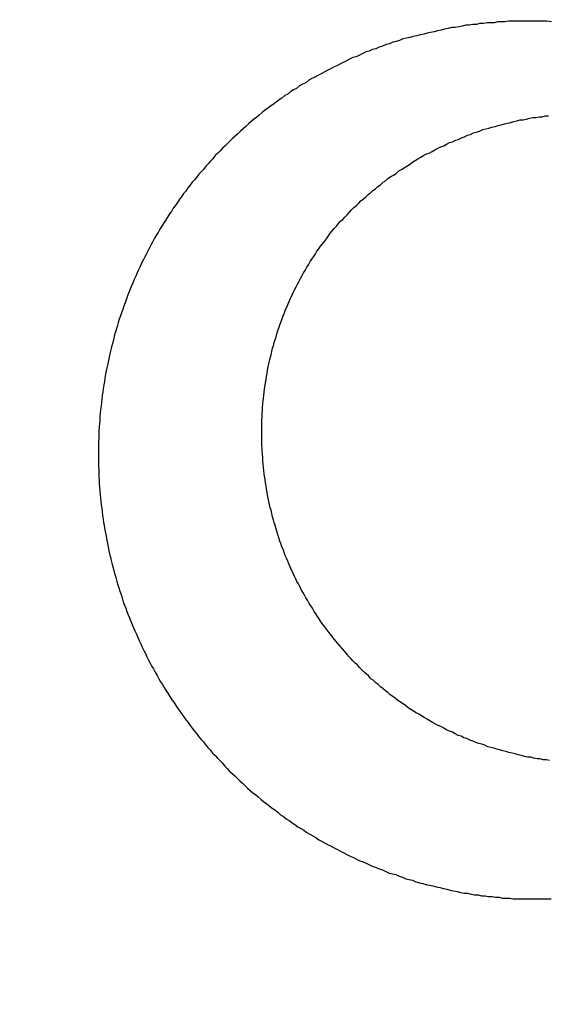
# Model space of a CAD drawing. Header units: millimetres. Extents: x -604189 to 881711, y -381903 to -7297.
# Tile 533 of 656: x -579631 to -579625, y -164018 to -164006. Entities that reach past the tile are written whole.
import ezdxf

# ---------------------------------------------------------------- set-up
doc = ezdxf.new("R2010")
doc.units = ezdxf.units.MM
doc.header["$LTSCALE"] = 100
doc.linetypes.add('0.5_0.5', pattern=[1, 0.5, -0.5])
doc.linetypes.add('ACAD_ISO04W100', pattern=[30.5, 24, -3, 0.5, -3])
doc.layers.get('Defpoints').update_dxf_attribs({"color": 30})
doc.layers.add('OPIS', color=7, linetype='Continuous')
doc.layers.add('strop osie', color=80, linetype='ACAD_ISO04W100', lineweight=5)
doc.styles.get("Standard").update_dxf_attribs({"font": 'romans.shx', "width": 0.5})
doc.dimstyles.new('1 50', dxfattribs={"dimtxt": 150, "dimasz": 80, "dimexe": 1, "dimexo": 1, "dimgap": 20, "dimtad": 1, "dimdec": 0, "dimlfac": 0.1, "dimtxsty": 'Standard', "dimblk": 'ARCHTICK', "dimcen": 200, "dimclrd": 2, "dimadec": 1, "dimazin": 0, "dimtfac": 1, "dimtdec": 0, "dimtmove": 0, "dimatfit": 3, "dimldrblk": 'ARCHTICK', "dimfxl": 120, "dimfxlon": 1, "dimtfill": 1, "dimarcsym": 0})

# ---------------------------------------------------------------- blocks, each defined once
blk = doc.blocks.new('_ArchTick')
at = {"layer": 'strop osie', "color": 0, "const_width": 0.15}
blk.add_lwpolyline([(-0.5, -0.5), (0.5, 0.5)], dxfattribs=at)
blk = doc.blocks.new('*D3294')
at = {"layer": 'Defpoints', "color": 0, "linetype": 'ByBlock', "lineweight": 5, "transparency": 16777216}
for p in [(-595783.126, -159420.303), (-593748.924, -159420.303), (-552118.935, -179940.303)]:
    blk.add_point(p, dxfattribs=at)
at = {"layer": 'OPIS', "color": 0, "linetype": 'Continuous', "lineweight": -2, "transparency": 16777216}
for p, q in [((-595723.126, -159420.303), (-595784.126, -159420.303)), ((-595723.126, -179940.303), (-595784.126, -179940.303))]:
    blk.add_line(p, q, dxfattribs=at)
at = {"layer": 'OPIS', "color": 2, "lineweight": -2, "transparency": 16777216}
blk.add_line((-595783.126, -179940.303), (-595783.126, -159420.303), dxfattribs=at)
at = {"layer": 'OPIS', "color": 2, "linetype": 'ByBlock', "lineweight": -2, "transparency": 16777216, "xscale": 80, "yscale": 80, "zscale": 80}
for p, rotation in [((-595783.126, -159420.303), 90), ((-595783.126, -179940.303), 270)]:
    blk.add_blockref('_ArchTick', p, dxfattribs=dict(at, rotation=rotation))
at = {"layer": 'OPIS', "color": 0, "linetype": 'ByBlock', "lineweight": 13, "transparency": 16777216, "insert": (-595878.126, -169680.303), "char_height": 150, "attachment_point": 5, "rotation": 90, "bg_fill": 3, "box_fill_scale": 1.1, "bg_fill_color": 256, "bg_fill_true_color": 13158600, "bg_fill_transparency": 0}
blk.add_mtext('2052', dxfattribs=at)

msp = doc.modelspace()

# ---------------------------------------------------------------- dimensions: what is measured, and where the dimension line sits
at = {"layer": 'OPIS', "color": 0, "linetype": 'ByBlock', "lineweight": 13}
dim = msp.add_linear_dim(base=(-595783.126, -159420.303), p1=(-552118.935, -179940.303), p2=(-593748.924, -159420.303), angle=90, dimstyle='1 50', override={"dimtmove": 1, "dimfxl": 60, "dimarcsym": 1}, dxfattribs=at)
dim.commit()
dim.dimension.update_dxf_attribs({"geometry": '*D3294', "text_midpoint": (-595878.126, -169680.303)})

# ---------------------------------------------------------------- next in the draw order: hatches: boundary and pattern name
at = {"layer": 'OPIS', "linetype": '0.5_0.5', "lineweight": 13}
h = msp.add_hatch(dxfattribs=at)
h.set_pattern_fill('ANSI37', color=0, scale=130)
h.set_pattern_definition([(45, (-597218.54, 256668.8), (-291.85832, 291.85832), []), (135, (-597218.54, 256668.8), (-291.85832, -291.85832), [])])
edge = h.paths.add_edge_path(flags=16)
edge.add_line((-570958.916, -168985.281), (-571058.916, -168985.281))
edge.add_line((-571058.916, -168985.281), (-572598.916, -168985.281))
edge.add_line((-572598.916, -168985.281), (-572598.915, -170470.3))
edge.add_line((-572598.915, -170470.3), (-570825.763, -170470.3))
edge.add_arc((-570508.916, -170339.099), 342.937, 180, 202.49364, ccw=False)
edge.add_arc((-570508.916, -170339.099), 342.937, 90, 180, ccw=False)
edge.add_line((-570508.916, -169996.163), (-570508.916, -169764.704))
edge.add_arc((-570058.916, -168985.281), 900, 180, 240, ccw=False)
edge = h.paths.add_edge_path(flags=17)
edge.add_line((-569358.915, -170085.281), (-569358.916, -168985.281))
edge.add_line((-569358.916, -168985.281), (-569358.917, -168985.281))
edge.add_line((-569358.917, -168985.281), (-569958.916, -168985.281))
edge.add_line((-569958.916, -168985.281), (-570058.916, -168985.281))
edge.add_line((-570058.916, -168985.281), (-570058.916, -168925.281))
edge.add_line((-570058.916, -168925.281), (-569958.916, -168925.281))
edge.add_line((-569958.916, -168925.281), (-569958.916, -168865.281))
edge.add_line((-569958.916, -168865.281), (-569358.916, -168865.281))
edge.add_line((-569358.916, -168865.281), (-569358.917, -166865.281))
edge.add_line((-569358.917, -166865.281), (-574098.917, -166865.286))
edge.add_line((-574098.917, -166865.286), (-574098.914, -171970.3))
edge.add_line((-574098.914, -171970.3), (-572608.913, -171970.3))
edge.add_line((-572608.913, -171970.3), (-571504.913, -170590.3))
edge.add_line((-571504.913, -170590.3), (-572718.915, -170590.3))
edge.add_line((-572718.915, -170590.3), (-572718.916, -168865.281))
edge.add_line((-572718.916, -168865.281), (-571058.916, -168865.281))
edge.add_line((-571058.916, -168865.281), (-571058.916, -168925.281))
edge.add_line((-571058.916, -168925.281), (-570958.916, -168925.281))
edge.add_line((-570958.916, -168925.281), (-570958.916, -168985.281))
edge.add_arc((-570058.916, -168985.281), 900, 180, 240)
edge.add_line((-570508.916, -169764.704), (-570508.916, -169996.163))
edge.add_arc((-570508.916, -170339.099), 342.937, 0, 90, ccw=False)
edge.add_arc((-570508.916, -170339.099), 342.937, 208.97989, 360, ccw=False)
edge.add_line((-570808.913, -170505.253), (-570808.913, -171171.086))
edge.add_arc((-570808.913, -171220.3), 49.214, 0, 90, ccw=False)
edge.add_arc((-570808.913, -171220.3), 49.214, 270, 360, ccw=False)
edge.add_line((-570808.913, -171269.514), (-570808.913, -171970.3))
edge.add_line((-570808.913, -171970.3), (-569358.914, -171970.3))
edge.add_line((-569358.914, -171970.3), (-569358.915, -170085.281))
h.paths.add_polyline_path([(-561118.924, -159870.303), (-590334.655, -159870.303), (-590334.655, -161470.303), (-562318.924, -161470.303), (-562318.924, -172095.292), (-561118.924, -172095.291), (-561118.924, -168350.303), (-552073.919, -168350.303), (-552073.92, -167150.303), (-561118.924, -167150.303)])
h.paths.add_polyline_path([(-572856.927, -169813.68), (-569451.07, -169813.68), (-569451.07, -169408.68), (-572856.927, -169408.68)], flags=16)
at = {"layer": 'OPIS', "linetype": 'ByBlock', "lineweight": 15}
h = msp.add_hatch(dxfattribs=at)
h.set_pattern_fill('ANSI37', color=0, scale=80, angle=45)
h.set_pattern_definition([(90, (-298582.96, 32475.8), (-254, 0), []), (180, (-298582.96, 32475.8), (-3e-14, -254), [])])
edge = h.paths.add_edge_path()
edge.add_arc((-579589.086, -167378.931), 50, 0, 90)
edge.add_line((-579589.086, -167328.931), (-579794.086, -167328.93))
edge.add_arc((-579794.086, -167378.93), 50, 89.9996, 180)
edge.add_line((-579844.086, -167378.93), (-579844.086, -167822.93))
edge.add_arc((-579794.086, -167822.93), 50, 180, 270)
edge.add_line((-579794.086, -167872.93), (-579589.085, -167872.931))
edge.add_arc((-579589.086, -167822.931), 50, 270.0014, 360)
edge.add_line((-579539.086, -167822.931), (-579539.086, -167378.931))
edge = h.paths.add_edge_path()
edge.add_arc((-579589.086, -167378.931), 50, 0, 90)
edge.add_line((-579589.086, -167328.931), (-579794.086, -167328.93))
edge.add_arc((-579794.086, -167378.93), 50, 89.9996, 180)
edge.add_line((-579844.086, -167378.93), (-579844.086, -167822.93))
edge.add_arc((-579794.086, -167822.93), 50, 180, 270)
edge.add_line((-579794.086, -167872.93), (-579589.085, -167872.931))
edge.add_arc((-579589.086, -167822.931), 50, 270.0014, 360)
edge.add_line((-579539.086, -167822.931), (-579539.086, -167378.931))
edge = h.paths.add_edge_path()
edge.add_line((-579899.087, -167300.93), (-579424.086, -167300.93))
edge.add_line((-579424.086, -167300.93), (-579424.086, -167900.93))
edge.add_line((-579424.086, -167900.93), (-579898.789, -167900.93))
edge.add_arc((-579899.086, -167892.935), 8, 180, 272.1285, ccw=False)
edge.add_line((-579907.086, -167892.935), (-579907.086, -167308.93))
edge.add_arc((-579899.086, -167308.93), 8, 90.0036, 180, ccw=False)
h.paths.add_polyline_path([(-581519.932, -164217.829), (-581520.004, -164223.092), (-581520.079, -164228.355), (-581520.156, -164233.617), (-581520.235, -164238.88), (-581520.318, -164244.143), (-581520.402, -164249.406), (-581520.489, -164254.669), (-581520.579, -164259.931), (-581520.671, -164265.194), (-581520.766, -164270.457), (-581520.863, -164275.719), (-581520.962, -164280.982), (-581521.064, -164286.244), (-581521.169, -164291.506), (-581521.276, -164296.769), (-581521.386, -164302.031), (-581521.498, -164307.293), (-581521.613, -164312.556), (-581521.73, -164317.818), (-581521.85, -164323.08), (-581521.972, -164328.342), (-581522.097, -164333.604), (-581522.225, -164338.866), (-581522.355, -164344.127), (-581522.488, -164349.389), (-581522.623, -164354.651), (-581522.76, -164359.913), (-581522.901, -164365.174), (-581523.043, -164370.436), (-581523.189, -164375.697), (-581523.337, -164380.958), (-581523.487, -164386.22), (-581523.64, -164391.481), (-581523.795, -164396.742), (-581523.953, -164402.003), (-581874.489, -164402.003), (-581874.664, -164396.198), (-581874.835, -164390.392), (-581875.003, -164384.587), (-581875.168, -164378.781), (-581875.329, -164372.976), (-581875.488, -164367.17), (-581875.643, -164361.364), (-581875.796, -164355.558), (-581875.945, -164349.752), (-581876.092, -164343.946), (-581876.235, -164338.14), (-581876.375, -164332.334), (-581876.512, -164326.527), (-581876.646, -164320.721), (-581876.777, -164314.914), (-581876.904, -164309.108), (-581877.029, -164303.301), (-581877.151, -164297.495), (-581877.269, -164291.688), (-581877.385, -164285.881), (-581877.497, -164280.074), (-581877.606, -164274.267), (-581877.713, -164268.461), (-581877.816, -164262.653), (-581877.916, -164256.846), (-581878.014, -164251.039), (-581878.108, -164245.232), (-581878.199, -164239.425), (-581878.287, -164233.618), (-581878.372, -164227.81), (-581878.454, -164222.003), (-581878.533, -164216.196), (-581878.609, -164210.388), (-581878.682, -164204.581), (-581878.751, -164198.773), (-581878.818, -164192.966), (-581878.881, -164187.158), (-581878.941, -164181.35), (-581878.997, -164175.543), (-581879.051, -164169.735), (-581879.101, -164163.927), (-581879.147, -164158.12), (-581879.191, -164152.312), (-581879.231, -164146.504), (-581879.267, -164140.696), (-581879.301, -164134.888), (-581879.332, -164129.081), (-581879.361, -164123.273), (-581879.388, -164117.465), (-581879.413, -164111.657), (-581879.437, -164105.849), (-581879.459, -164100.041), (-581879.475, -164094.233), (-581879.48, -164088.425), (-581879.472, -164082.617), (-581879.448, -164076.809), (-581879.406, -164071.002), (-581879.347, -164065.194), (-581879.269, -164059.387), (-581879.171, -164053.58), (-581879.054, -164047.773), (-581878.917, -164041.967), (-581878.759, -164036.161), (-581878.581, -164030.356), (-581878.381, -164024.551), (-581878.159, -164018.747), (-581877.914, -164012.944), (-581877.642, -164007.143), (-581877.341, -164001.342), (-581877.009, -163995.544), (-581876.642, -163989.748), (-581876.238, -163983.954), (-581875.795, -163978.163), (-581875.304, -163972.376), (-581874.753, -163966.594), (-581874.129, -163960.82), (-581873.419, -163955.056), (-581872.605, -163949.306), (-581871.67, -163943.574), (-581870.596, -163937.865), (-581869.362, -163932.188), (-581867.941, -163926.557), (-581866.302, -163920.987), (-581864.416, -163915.495), (-581862.246, -163910.11), (-581859.744, -163904.869), (-581856.869, -163899.824), (-581853.582, -163895.036), (-581849.851, -163890.591), (-581845.671, -163886.563), (-581841.105, -163882.977), (-581836.224, -163879.833), (-581831.097, -163877.106), (-581825.784, -163874.761), (-581820.336, -163872.759), (-581814.785, -163871.064), (-581809.154, -163869.636), (-581803.468, -163868.44), (-581797.747, -163867.44), (-581792, -163866.603), (-581786.235, -163865.9), (-581780.458, -163865.297), (-581774.674, -163864.778), (-581768.884, -163864.334), (-581763.088, -163863.958), (-581757.289, -163863.646), (-581751.486, -163863.39), (-581745.681, -163863.186), (-581739.874, -163863.026), (-581734.068, -163862.906), (-581728.26, -163862.819), (-581722.453, -163862.761), (-581716.645, -163862.725), (-581710.837, -163862.707), (-581705.029, -163862.7), (-581699.221, -163862.698), (-581693.958, -163862.699), (-581688.694, -163862.704), (-581683.431, -163862.718), (-581678.167, -163862.744), (-581672.904, -163862.788), (-581667.641, -163862.852), (-581662.379, -163862.942), (-581657.117, -163863.062), (-581651.856, -163863.215), (-581646.596, -163863.407), (-581641.337, -163863.64), (-581636.081, -163863.919), (-581630.828, -163864.249), (-581625.579, -163864.634), (-581620.334, -163865.078), (-581615.096, -163865.587), (-581609.864, -163866.17), (-581604.645, -163866.847), (-581599.442, -163867.642), (-581594.263, -163868.578), (-581589.115, -163869.676), (-581584.013, -163870.965), (-581578.971, -163872.474), (-581574.009, -163874.23), (-581569.153, -163876.259), (-581564.436, -163878.591), (-581559.896, -163881.253), (-581555.585, -163884.268), (-581551.554, -163887.652), (-581547.857, -163891.394), (-581544.534, -163895.471), (-581541.574, -163899.824), (-581538.952, -163904.387), (-581536.64, -163909.114), (-581534.606, -163913.968), (-581532.817, -163918.918), (-581531.241, -163923.939), (-581529.854, -163929.016), (-581528.636, -163934.137), (-581527.564, -163939.29), (-581526.619, -163944.467), (-581525.784, -163949.663), (-581525.048, -163954.875), (-581524.397, -163960.099), (-581523.818, -163965.33), (-581523.302, -163970.568), (-581522.84, -163975.811), (-581522.421, -163981.058), (-581522.037, -163986.308), (-581521.685, -163991.559), (-581521.363, -163996.813), (-581521.067, -164002.068), (-581520.796, -164007.324), (-581520.549, -164012.582), (-581520.322, -164017.84), (-581520.116, -164023.1), (-581519.928, -164028.36), (-581519.759, -164033.621), (-581519.607, -164038.882), (-581519.472, -164044.144), (-581519.354, -164049.406), (-581519.252, -164054.668), (-581519.166, -164059.931), (-581519.096, -164065.194), (-581519.041, -164070.457), (-581519.001, -164075.72), (-581518.976, -164080.984), (-581518.964, -164086.247), (-581518.964, -164091.51), (-581518.974, -164096.774), (-581518.991, -164102.037), (-581519.012, -164107.301), (-581519.034, -164112.564), (-581519.057, -164117.828), (-581519.081, -164123.091), (-581519.107, -164128.354), (-581519.135, -164133.618), (-581519.165, -164138.881), (-581519.197, -164144.144), (-581519.232, -164149.408), (-581519.269, -164154.671), (-581519.31, -164159.934), (-581519.353, -164165.198), (-581519.399, -164170.461), (-581519.447, -164175.724), (-581519.498, -164180.987), (-581519.552, -164186.25), (-581519.609, -164191.513), (-581519.668, -164196.777), (-581519.73, -164202.04), (-581519.795, -164207.303), (-581519.862, -164212.566)])
h.paths.add_polyline_path([(-582118.924, -164407.051), (-579418.924, -164407.051), (-579418.924, -162910.783), (-582118.924, -162910.783)])
h.paths.add_polyline_path([(-581950.717, -164839.225), (-581944.91, -164839.127), (-581939.103, -164839.033), (-581933.295, -164838.942), (-581927.488, -164838.854), (-581921.681, -164838.769), (-581915.873, -164838.687), (-581910.066, -164838.608), (-581904.259, -164838.532), (-581898.451, -164838.459), (-581892.644, -164838.39), (-581886.836, -164838.323), (-581881.028, -164838.26), (-581875.221, -164838.2), (-581869.413, -164838.144), (-581863.605, -164838.09), (-581857.798, -164838.04), (-581851.99, -164837.994), (-581846.182, -164837.95), (-581840.374, -164837.91), (-581834.567, -164837.874), (-581828.759, -164837.84), (-581822.951, -164837.809), (-581817.143, -164837.78), (-581811.335, -164837.753), (-581805.527, -164837.728), (-581799.719, -164837.704), (-581793.912, -164837.682), (-581788.104, -164837.666), (-581782.296, -164837.661), (-581776.488, -164837.669), (-581770.68, -164837.693), (-581764.872, -164837.735), (-581759.065, -164837.794), (-581753.257, -164837.872), (-581747.45, -164837.97), (-581741.643, -164838.087), (-581735.837, -164838.224), (-581730.031, -164838.382), (-581724.226, -164838.56), (-581718.422, -164838.76), (-581712.618, -164838.982), (-581706.815, -164839.227), (-581701.013, -164839.499), (-581695.213, -164839.8), (-581689.415, -164840.132), (-581683.618, -164840.499), (-581677.825, -164840.903), (-581672.034, -164841.346), (-581666.246, -164841.837), (-581660.465, -164842.388), (-581654.691, -164843.012), (-581648.927, -164843.722), (-581643.176, -164844.536), (-581637.444, -164845.471), (-581631.736, -164846.545), (-581626.059, -164847.779), (-581620.428, -164849.2), (-581614.858, -164850.839), (-581609.366, -164852.725), (-581603.98, -164854.895), (-581598.739, -164857.397), (-581593.694, -164860.272), (-581588.906, -164863.559), (-581584.462, -164867.29), (-581580.433, -164871.47), (-581576.847, -164876.036), (-581573.704, -164880.917), (-581570.976, -164886.044), (-581568.631, -164891.357), (-581566.63, -164896.805), (-581564.934, -164902.356), (-581563.507, -164907.987), (-581562.31, -164913.673), (-581561.31, -164919.394), (-581560.474, -164925.141), (-581559.77, -164930.906), (-581559.168, -164936.683), (-581558.648, -164942.467), (-581558.204, -164948.257), (-581557.829, -164954.053), (-581557.516, -164959.852), (-581557.261, -164965.655), (-581557.056, -164971.46), (-581556.897, -164977.267), (-581556.776, -164983.073), (-581556.69, -164988.881), (-581556.631, -164994.688), (-581556.596, -165000.496), (-581556.577, -165006.304), (-581556.57, -165012.112), (-581556.569, -165017.92), (-581556.57, -165023.183), (-581556.575, -165028.447), (-581556.588, -165033.71), (-581556.615, -165038.974), (-581556.658, -165044.237), (-581556.723, -165049.5), (-581556.813, -165054.762), (-581556.932, -165060.024), (-581557.086, -165065.285), (-581557.277, -165070.545), (-581557.51, -165075.804), (-581557.79, -165081.06), (-581558.119, -165086.313), (-581558.504, -165091.562), (-581558.949, -165096.807), (-581559.458, -165102.045), (-581560.04, -165107.276), (-581560.717, -165112.496), (-581561.513, -165117.699), (-581562.448, -165122.878), (-581563.547, -165128.026), (-581564.836, -165133.128), (-581566.345, -165138.17), (-581568.1, -165143.132), (-581570.129, -165147.988), (-581572.461, -165152.705), (-581575.123, -165157.245), (-581578.139, -165161.556), (-581581.522, -165165.587), (-581585.265, -165169.284), (-581589.342, -165172.607), (-581593.694, -165175.567), (-581598.257, -165178.189), (-581602.985, -165180.501), (-581607.838, -165182.535), (-581612.788, -165184.324), (-581617.81, -165185.9), (-581622.887, -165187.287), (-581628.007, -165188.505), (-581633.16, -165189.577), (-581638.337, -165190.522), (-581643.534, -165191.357), (-581648.746, -165192.093), (-581653.969, -165192.744), (-581659.201, -165193.323), (-581664.439, -165193.839), (-581669.682, -165194.301), (-581674.929, -165194.72), (-581680.178, -165195.104), (-581685.43, -165195.456), (-581690.683, -165195.778), (-581695.938, -165196.074), (-581701.195, -165196.345), (-581706.452, -165196.592), (-581711.711, -165196.819), (-581716.97, -165197.025), (-581722.23, -165197.213), (-581727.491, -165197.382), (-581732.752, -165197.534), (-581738.014, -165197.669), (-581743.276, -165197.787), (-581748.539, -165197.889), (-581753.801, -165197.975), (-581759.064, -165198.045), (-581764.327, -165198.1), (-581769.591, -165198.14), (-581774.854, -165198.165), (-581780.118, -165198.177), (-581785.381, -165198.177), (-581790.644, -165198.167), (-581795.908, -165198.15), (-581801.171, -165198.129), (-581806.435, -165198.107), (-581811.698, -165198.084), (-581816.961, -165198.06), (-581822.225, -165198.034), (-581827.488, -165198.006), (-581832.752, -165197.976), (-581838.015, -165197.944), (-581843.278, -165197.909), (-581848.541, -165197.872), (-581853.805, -165197.831), (-581859.068, -165197.788), (-581864.331, -165197.742), (-581869.594, -165197.694), (-581874.858, -165197.643), (-581880.121, -165197.589), (-581885.384, -165197.532), (-581890.647, -165197.473), (-581895.91, -165197.411), (-581901.173, -165197.346), (-581906.436, -165197.279), (-581911.699, -165197.209), (-581916.962, -165197.137), (-581922.225, -165197.062), (-581927.488, -165196.985), (-581932.751, -165196.906), (-581938.014, -165196.823), (-581943.276, -165196.739), (-581948.539, -165196.652), (-581953.802, -165196.562), (-581959.064, -165196.47), (-581964.327, -165196.375), (-581969.59, -165196.278), (-581974.852, -165196.179), (-581980.115, -165196.077), (-581985.377, -165195.972), (-581990.639, -165195.865), (-581995.902, -165195.755), (-582001.164, -165195.643), (-582006.426, -165195.528), (-582011.688, -165195.411), (-582016.95, -165195.291), (-582022.212, -165195.169), (-582027.474, -165195.044), (-582032.736, -165194.916), (-582037.998, -165194.786), (-582043.26, -165194.653), (-582048.521, -165194.518), (-582053.783, -165194.381), (-582059.045, -165194.24), (-582064.306, -165194.098), (-582069.568, -165193.952), (-582074.829, -165193.804), (-582080.09, -165193.654), (-582085.351, -165193.501), (-582090.613, -165193.346), (-582095.874, -165193.188), (-582095.874, -164842.652), (-582090.068, -164842.477), (-582084.263, -164842.306), (-582078.457, -164842.138), (-582072.652, -164841.973), (-582066.846, -164841.812), (-582061.04, -164841.653), (-582055.235, -164841.498), (-582049.429, -164841.345), (-582043.623, -164841.196), (-582037.817, -164841.049), (-582032.01, -164840.906), (-582026.204, -164840.766), (-582020.398, -164840.629), (-582014.591, -164840.495), (-582008.785, -164840.364), (-582002.978, -164840.237), (-581997.172, -164840.112), (-581991.365, -164839.99), (-581985.558, -164839.872), (-581979.752, -164839.756), (-581973.945, -164839.644), (-581968.138, -164839.535), (-581962.331, -164839.428), (-581956.524, -164839.325)])
edge = h.paths.add_edge_path()
edge.add_arc((-581748.924, -162268.543), 50, 0, 90.0004)
edge.add_line((-581748.924, -162218.543), (-581953.924, -162218.545))
edge.add_arc((-581953.924, -162268.545), 50, 90.0009, 180)
edge.add_line((-582003.924, -162268.545), (-582003.924, -162712.545))
edge.add_arc((-581953.924, -162712.545), 50, 180, 270.0022)
edge.add_line((-581953.922, -162762.545), (-581748.923, -162762.543))
edge.add_arc((-581748.924, -162712.543), 50, 270.0009, 360)
edge.add_line((-581698.924, -162712.543), (-581698.924, -162268.543))
edge = h.paths.add_edge_path()
edge.add_arc((-581748.924, -161668.543), 50, 0, 90.0004)
edge.add_line((-581748.924, -161618.543), (-581953.924, -161618.545))
edge.add_arc((-581953.924, -161668.545), 50, 90.0009, 180)
edge.add_line((-582003.924, -161668.545), (-582003.924, -162112.545))
edge.add_arc((-581953.924, -162112.545), 50, 180, 270.0022)
edge.add_line((-581953.922, -162162.545), (-581748.923, -162162.543))
edge.add_arc((-581748.924, -162112.543), 50, 270.0009, 360)
edge.add_line((-581698.924, -162112.543), (-581698.924, -161668.543))
h.paths.add_polyline_path([(-582118.924, -162790.543), (-579418.924, -162790.543), (-579418.924, -161590.543), (-582118.924, -161590.543)])
edge = h.paths.add_edge_path()
edge.add_arc((-579794.086, -168270.003), 50, 89.9996, 180)
edge.add_line((-579844.086, -168270.003), (-579844.086, -168714.003))
edge.add_arc((-579794.086, -168714.003), 50, 180, 270)
edge.add_line((-579794.086, -168764.003), (-579589.085, -168764.004))
edge.add_arc((-579589.086, -168714.004), 50, 270.0014, 360)
edge.add_line((-579539.086, -168714.004), (-579539.086, -168270.004))
edge.add_arc((-579589.086, -168270.004), 50, 0, 90)
edge.add_line((-579589.086, -168220.004), (-579794.086, -168220.003))
edge = h.paths.add_edge_path()
edge.add_arc((-579589.086, -169161.078), 50, 0, 90)
edge.add_line((-579589.086, -169111.078), (-579794.086, -169111.076))
edge.add_arc((-579794.086, -169161.076), 50, 89.9996, 180)
edge.add_line((-579844.086, -169161.076), (-579844.086, -169605.076))
edge.add_arc((-579794.086, -169605.076), 50, 180, 270)
edge.add_line((-579794.086, -169655.076), (-579589.085, -169655.078))
edge.add_arc((-579589.086, -169605.078), 50, 270.0014, 360)
edge.add_line((-579539.086, -169605.078), (-579539.086, -169161.078))
edge = h.paths.add_edge_path()
edge.add_arc((-579794.086, -170052.15), 50, 89.9996, 180)
edge.add_line((-579844.086, -170052.15), (-579844.086, -170496.15))
edge.add_arc((-579794.086, -170496.15), 50, 180, 270)
edge.add_line((-579794.086, -170546.15), (-579589.085, -170546.151))
edge.add_arc((-579589.086, -170496.151), 50, 270.0014, 360)
edge.add_line((-579539.086, -170496.151), (-579539.086, -170052.151))
edge.add_arc((-579589.086, -170052.151), 50, 0, 90)
edge.add_line((-579589.086, -170002.151), (-579794.086, -170002.15))
edge = h.paths.add_edge_path()
edge.add_arc((-579794.086, -170943.223), 50, 89.9996, 180)
edge.add_line((-579844.086, -170943.223), (-579844.086, -171387.223))
edge.add_arc((-579794.086, -171387.223), 50, 180, 270)
edge.add_line((-579794.086, -171437.223), (-579589.085, -171437.224))
edge.add_arc((-579589.086, -171387.224), 50, 270.0014, 360)
edge.add_line((-579539.086, -171387.224), (-579539.086, -170943.224))
edge.add_arc((-579589.086, -170943.224), 50, 0, 90)
edge.add_line((-579589.086, -170893.224), (-579794.086, -170893.223))
h.paths.add_polyline_path([(-579418.924, -164527.291), (-582118.924, -164527.291), (-582118.924, -171970.3), (-579418.924, -171970.3)])

# ---------------------------------------------------------------- next in the draw order: linework, layer by layer
at = {"color": 0}
for points in [[(-579625.202, -164005.72, 0), (-579625.246, -164005.72, 0), (-579625.29, -164005.73, 0), (-579625.334, -164005.73, 0), (-579625.378, -164005.73, 0), (-579625.422, -164005.74, 0), (-579625.466, -164005.74, 0), (-579625.51, -164005.74, 0), (-579625.554, -164005.75, 0), (-579625.598, -164005.75, 0), (-579625.642, -164005.76, 0), (-579625.686, -164005.76, 0), (-579625.73, -164005.77, 0), (-579625.774, -164005.77, 0), (-579625.817, -164005.78, 0), (-579625.861, -164005.79, 0), (-579625.905, -164005.8, 0), (-579625.948, -164005.8, 0), (-579625.992, -164005.81, 0), (-579626.035, -164005.82, 0), (-579626.078, -164005.83, 0), (-579626.121, -164005.84, 0), (-579626.165, -164005.85, 0), (-579626.208, -164005.86, 0), (-579626.251, -164005.87, 0), (-579626.293, -164005.88, 0), (-579626.336, -164005.89, 0), (-579626.379, -164005.9, 0), (-579626.422, -164005.91, 0), (-579626.464, -164005.92, 0), (-579626.506, -164005.93, 0), (-579626.549, -164005.94, 0), (-579626.591, -164005.96, 0), (-579626.633, -164005.97, 0), (-579626.675, -164005.98, 0), (-579626.717, -164006, 0), (-579626.758, -164006.01, 0), (-579626.8, -164006.03, 0), (-579626.841, -164006.04, 0), (-579626.882, -164006.06, 0), (-579626.924, -164006.07, 0), (-579626.965, -164006.09, 0), (-579627.005, -164006.1, 0), (-579627.046, -164006.12, 0), (-579627.087, -164006.14, 0), (-579627.127, -164006.16, 0), (-579627.167, -164006.17, 0), (-579627.207, -164006.19, 0), (-579627.247, -164006.21, 0), (-579627.287, -164006.23, 0), (-579627.326, -164006.25, 0), (-579627.366, -164006.27, 0), (-579627.405, -164006.29, 0), (-579627.444, -164006.31, 0), (-579627.483, -164006.33, 0), (-579627.521, -164006.35, 0), (-579627.56, -164006.37, 0), (-579627.598, -164006.39, 0), (-579627.636, -164006.41, 0), (-579627.674, -164006.43, 0), (-579627.712, -164006.45, 0), (-579627.749, -164006.48, 0), (-579627.787, -164006.5, 0), (-579627.824, -164006.52, 0), (-579627.861, -164006.55, 0), (-579627.898, -164006.57, 0), (-579627.934, -164006.59, 0), (-579627.971, -164006.62, 0), (-579628.007, -164006.64, 0), (-579628.043, -164006.67, 0), (-579628.078, -164006.69, 0), (-579628.114, -164006.72, 0), (-579628.149, -164006.75, 0), (-579628.184, -164006.77, 0), (-579628.219, -164006.8, 0), (-579628.254, -164006.82, 0), (-579628.288, -164006.85, 0), (-579628.322, -164006.88, 0), (-579628.356, -164006.91, 0), (-579628.39, -164006.93, 0), (-579628.423, -164006.96, 0), (-579628.457, -164006.99, 0), (-579628.49, -164007.02, 0), (-579628.522, -164007.05, 0), (-579628.555, -164007.08, 0), (-579628.587, -164007.11, 0), (-579628.619, -164007.14, 0), (-579628.651, -164007.17, 0), (-579628.682, -164007.2, 0), (-579628.714, -164007.23, 0), (-579628.745, -164007.26, 0), (-579628.775, -164007.29, 0), (-579628.806, -164007.32, 0), (-579628.836, -164007.35, 0), (-579628.866, -164007.38, 0), (-579628.896, -164007.42, 0), (-579628.925, -164007.45, 0), (-579628.955, -164007.48, 0), (-579628.983, -164007.51, 0), (-579629.012, -164007.55, 0), (-579629.04, -164007.58, 0), (-579629.069, -164007.61, 0), (-579629.096, -164007.65, 0), (-579629.124, -164007.68, 0), (-579629.151, -164007.71, 0), (-579629.178, -164007.75, 0), (-579629.205, -164007.78, 0), (-579629.231, -164007.82, 0), (-579629.257, -164007.85, 0), (-579629.283, -164007.89, 0), (-579629.309, -164007.92, 0), (-579629.334, -164007.96, 0), (-579629.359, -164008, 0), (-579629.384, -164008.03, 0), (-579629.408, -164008.07, 0), (-579629.432, -164008.1, 0), (-579629.456, -164008.14, 0), (-579629.479, -164008.18, 0), (-579629.502, -164008.21, 0), (-579629.525, -164008.25, 0), (-579629.548, -164008.29, 0), (-579629.57, -164008.33, 0), (-579629.592, -164008.36, 0), (-579629.614, -164008.4, 0), (-579629.635, -164008.44, 0), (-579629.656, -164008.48, 0), (-579629.677, -164008.52, 0), (-579629.697, -164008.56, 0), (-579629.717, -164008.6, 0), (-579629.737, -164008.63, 0), (-579629.756, -164008.67, 0), (-579629.775, -164008.71, 0), (-579629.794, -164008.75, 0), (-579629.813, -164008.79, 0), (-579629.831, -164008.83, 0), (-579629.848, -164008.87, 0), (-579629.866, -164008.91, 0), (-579629.883, -164008.95, 0), (-579629.9, -164008.99, 0), (-579629.916, -164009.03, 0), (-579629.932, -164009.07, 0), (-579629.948, -164009.11, 0), (-579629.964, -164009.16, 0), (-579629.979, -164009.2, 0), (-579629.994, -164009.24, 0), (-579630.008, -164009.28, 0), (-579630.022, -164009.32, 0), (-579630.036, -164009.36, 0), (-579630.05, -164009.4, 0), (-579630.063, -164009.44, 0), (-579630.075, -164009.49, 0), (-579630.088, -164009.53, 0), (-579630.1, -164009.57, 0), (-579630.112, -164009.61, 0), (-579630.123, -164009.66, 0), (-579630.134, -164009.7, 0), (-579630.145, -164009.74, 0), (-579630.156, -164009.78, 0), (-579630.166, -164009.83, 0), (-579630.175, -164009.87, 0), (-579630.185, -164009.91, 0), (-579630.194, -164009.95, 0), (-579630.203, -164010, 0), (-579630.211, -164010.04, 0), (-579630.219, -164010.08, 0), (-579630.227, -164010.13, 0), (-579630.234, -164010.17, 0), (-579630.241, -164010.21, 0), (-579630.248, -164010.26, 0), (-579630.254, -164010.3, 0), (-579630.26, -164010.34, 0), (-579630.266, -164010.39, 0), (-579630.271, -164010.43, 0), (-579630.276, -164010.47, 0), (-579630.281, -164010.52, 0), (-579630.285, -164010.56, 0), (-579630.289, -164010.6, 0), (-579630.292, -164010.65, 0), (-579630.296, -164010.69, 0), (-579630.298, -164010.73, 0), (-579630.301, -164010.78, 0), (-579630.303, -164010.82, 0), (-579630.305, -164010.87, 0), (-579630.306, -164010.91, 0), (-579630.307, -164010.95, 0), (-579630.308, -164011, 0), (-579630.309, -164011.04, 0), (-579630.309, -164011.08, 0), (-579630.308, -164011.13, 0), (-579630.308, -164011.17, 0), (-579630.307, -164011.22, 0), (-579630.305, -164011.26, 0), (-579630.304, -164011.3, 0), (-579630.302, -164011.35, 0), (-579630.299, -164011.39, 0), (-579630.297, -164011.43, 0), (-579630.294, -164011.48, 0), (-579630.29, -164011.52, 0), (-579630.286, -164011.56, 0), (-579630.282, -164011.61, 0), (-579630.278, -164011.65, 0), (-579630.273, -164011.69, 0), (-579630.268, -164011.74, 0), (-579630.262, -164011.78, 0), (-579630.257, -164011.82, 0), (-579630.25, -164011.87, 0), (-579630.244, -164011.91, 0), (-579630.237, -164011.95, 0), (-579630.23, -164012, 0), (-579630.222, -164012.04, 0), (-579630.214, -164012.08, 0), (-579630.206, -164012.13, 0), (-579630.198, -164012.17, 0), (-579630.189, -164012.21, 0), (-579630.18, -164012.26, 0), (-579630.17, -164012.3, 0), (-579630.16, -164012.34, 0), (-579630.15, -164012.38, 0), (-579630.139, -164012.43, 0), (-579630.128, -164012.47, 0), (-579630.117, -164012.51, 0), (-579630.106, -164012.55, 0), (-579630.094, -164012.59, 0), (-579630.081, -164012.64, 0), (-579630.069, -164012.68, 0), (-579630.056, -164012.72, 0), (-579630.043, -164012.76, 0), (-579630.029, -164012.8, 0), (-579630.015, -164012.84, 0), (-579630.001, -164012.89, 0), (-579629.986, -164012.93, 0), (-579629.971, -164012.97, 0), (-579629.956, -164013.01, 0), (-579629.941, -164013.05, 0), (-579629.925, -164013.09, 0), (-579629.909, -164013.13, 0), (-579629.892, -164013.17, 0), (-579629.875, -164013.21, 0), (-579629.858, -164013.25, 0), (-579629.84, -164013.29, 0), (-579629.823, -164013.33, 0), (-579629.805, -164013.37, 0), (-579629.786, -164013.41, 0), (-579629.767, -164013.45, 0), (-579629.748, -164013.49, 0), (-579629.729, -164013.53, 0), (-579629.709, -164013.57, 0), (-579629.689, -164013.61, 0), (-579629.669, -164013.65, 0), (-579629.649, -164013.69, 0), (-579629.628, -164013.72, 0), (-579629.606, -164013.76, 0), (-579629.585, -164013.8, 0), (-579629.563, -164013.84, 0), (-579629.541, -164013.88, 0), (-579629.519, -164013.91, 0), (-579629.496, -164013.95, 0), (-579629.473, -164013.99, 0), (-579629.45, -164014.02, 0), (-579629.426, -164014.06, 0), (-579629.403, -164014.1, 0), (-579629.379, -164014.13, 0), (-579629.354, -164014.17, 0), (-579629.329, -164014.21, 0), (-579629.305, -164014.24, 0), (-579629.279, -164014.28, 0), (-579629.254, -164014.31, 0), (-579629.228, -164014.35, 0), (-579629.202, -164014.38, 0), (-579629.176, -164014.42, 0), (-579629.149, -164014.45, 0), (-579629.122, -164014.49, 0), (-579629.095, -164014.52, 0), (-579629.068, -164014.56, 0), (-579629.04, -164014.59, 0), (-579629.012, -164014.62, 0), (-579628.984, -164014.66, 0), (-579628.956, -164014.69, 0), (-579628.927, -164014.72, 0), (-579628.898, -164014.76, 0), (-579628.869, -164014.79, 0), (-579628.839, -164014.82, 0), (-579628.809, -164014.85, 0), (-579628.78, -164014.88, 0), (-579628.749, -164014.92, 0), (-579628.719, -164014.95, 0), (-579628.688, -164014.98, 0), (-579628.657, -164015.01, 0), (-579628.626, -164015.04, 0), (-579628.595, -164015.07, 0), (-579628.563, -164015.1, 0), (-579628.531, -164015.13, 0), (-579628.499, -164015.16, 0), (-579628.466, -164015.19, 0), (-579628.434, -164015.22, 0), (-579628.401, -164015.25, 0), (-579628.368, -164015.27, 0), (-579628.335, -164015.3, 0), (-579628.301, -164015.33, 0), (-579628.267, -164015.36, 0), (-579628.233, -164015.38, 0), (-579628.199, -164015.41, 0), (-579628.165, -164015.44, 0), (-579628.13, -164015.46, 0), (-579628.095, -164015.49, 0), (-579628.06, -164015.52, 0), (-579628.025, -164015.54, 0), (-579627.99, -164015.57, 0), (-579627.954, -164015.59, 0), (-579627.918, -164015.62, 0), (-579627.882, -164015.64, 0), (-579627.846, -164015.67, 0), (-579627.809, -164015.69, 0), (-579627.772, -164015.71, 0), (-579627.736, -164015.74, 0), (-579627.698, -164015.76, 0), (-579627.661, -164015.78, 0), (-579627.624, -164015.8, 0), (-579627.586, -164015.83, 0), (-579627.548, -164015.85, 0), (-579627.51, -164015.87, 0), (-579627.472, -164015.89, 0), (-579627.434, -164015.91, 0), (-579627.396, -164015.93, 0), (-579627.357, -164015.95, 0), (-579627.318, -164015.97, 0), (-579627.279, -164015.99, 0), (-579627.24, -164016.01, 0), (-579627.201, -164016.03, 0), (-579627.161, -164016.05, 0), (-579627.122, -164016.07, 0), (-579627.082, -164016.09, 0), (-579627.042, -164016.1, 0), (-579627.002, -164016.12, 0), (-579626.962, -164016.14, 0), (-579626.922, -164016.16, 0), (-579626.881, -164016.17, 0), (-579626.841, -164016.19, 0), (-579626.8, -164016.2, 0), (-579626.76, -164016.22, 0), (-579626.719, -164016.24, 0), (-579626.678, -164016.25, 0), (-579626.637, -164016.26, 0), (-579626.595, -164016.28, 0), (-579626.554, -164016.29, 0), (-579626.513, -164016.31, 0), (-579626.471, -164016.32, 0), (-579626.429, -164016.33, 0), (-579626.388, -164016.35, 0), (-579626.346, -164016.36, 0), (-579626.304, -164016.37, 0), (-579626.262, -164016.38, 0), (-579626.22, -164016.39, 0), (-579626.178, -164016.4, 0), (-579626.135, -164016.41, 0), (-579626.093, -164016.42, 0), (-579626.05, -164016.43, 0), (-579626.008, -164016.44, 0), (-579625.965, -164016.45, 0), (-579625.923, -164016.46, 0), (-579625.88, -164016.47, 0), (-579625.837, -164016.48, 0), (-579625.794, -164016.49, 0), (-579625.751, -164016.49, 0), (-579625.708, -164016.5, 0), (-579625.665, -164016.51, 0), (-579625.622, -164016.51, 0), (-579625.578, -164016.52, 0), (-579625.535, -164016.52, 0), (-579625.492, -164016.53, 0), (-579625.448, -164016.53, 0), (-579625.405, -164016.54, 0), (-579625.361, -164016.54, 0), (-579625.318, -164016.55, 0), (-579625.274, -164016.55, 0), (-579625.231, -164016.55, 0), (-579625.187, -164016.56, 0), (-579625.143, -164016.56, 0), (-579625.099, -164016.56, 0), (-579625.056, -164016.56, 0), (-579625.012, -164016.56, 0), (-579624.968, -164016.56, 0), (-579624.924, -164016.56, 0), (-579624.88, -164016.56, 0)], [(-579624.717, -164005.73, 0), (-579624.771, -164005.72, 0), (-579624.825, -164005.72, 0), (-579624.878, -164005.72, 0), (-579624.932, -164005.72, 0), (-579624.986, -164005.72, 0), (-579625.04, -164005.72, 0), (-579625.094, -164005.72, 0), (-579625.148, -164005.72, 0), (-579625.202, -164005.72, 0)], [(-579624.739, -164014.85, 0), (-579624.778, -164014.84, 0), (-579624.817, -164014.84, 0), (-579624.856, -164014.83, 0), (-579624.894, -164014.83, 0), (-579624.933, -164014.82, 0), (-579624.972, -164014.81, 0), (-579625.01, -164014.81, 0), (-579625.049, -164014.8, 0), (-579625.087, -164014.79, 0), (-579625.125, -164014.78, 0), (-579625.164, -164014.77, 0), (-579625.202, -164014.76, 0), (-579625.24, -164014.75, 0), (-579625.278, -164014.74, 0), (-579625.316, -164014.73, 0), (-579625.353, -164014.72, 0), (-579625.391, -164014.71, 0), (-579625.428, -164014.7, 0), (-579625.466, -164014.69, 0), (-579625.503, -164014.68, 0), (-579625.54, -164014.66, 0), (-579625.577, -164014.65, 0), (-579625.614, -164014.64, 0), (-579625.651, -164014.63, 0), (-579625.687, -164014.61, 0), (-579625.724, -164014.6, 0), (-579625.76, -164014.58, 0), (-579625.796, -164014.57, 0), (-579625.832, -164014.55, 0), (-579625.868, -164014.54, 0), (-579625.904, -164014.52, 0), (-579625.939, -164014.5, 0), (-579625.975, -164014.49, 0), (-579626.01, -164014.47, 0), (-579626.045, -164014.45, 0), (-579626.08, -164014.43, 0), (-579626.114, -164014.42, 0), (-579626.149, -164014.4, 0), (-579626.183, -164014.38, 0), (-579626.217, -164014.36, 0), (-579626.251, -164014.34, 0), (-579626.285, -164014.32, 0), (-579626.319, -164014.3, 0), (-579626.352, -164014.28, 0), (-579626.385, -164014.26, 0), (-579626.418, -164014.24, 0), (-579626.451, -164014.22, 0), (-579626.483, -164014.2, 0), (-579626.516, -164014.17, 0), (-579626.548, -164014.15, 0), (-579626.579, -164014.13, 0), (-579626.611, -164014.11, 0), (-579626.643, -164014.08, 0), (-579626.674, -164014.06, 0), (-579626.705, -164014.04, 0), (-579626.735, -164014.01, 0), (-579626.766, -164013.99, 0), (-579626.796, -164013.96, 0), (-579626.826, -164013.94, 0), (-579626.856, -164013.91, 0), (-579626.885, -164013.89, 0), (-579626.915, -164013.86, 0), (-579626.944, -164013.84, 0), (-579626.972, -164013.81, 0), (-579627.001, -164013.78, 0), (-579627.029, -164013.76, 0), (-579627.057, -164013.73, 0), (-579627.085, -164013.7, 0), (-579627.112, -164013.67, 0), (-579627.14, -164013.65, 0), (-579627.167, -164013.62, 0), (-579627.193, -164013.59, 0), (-579627.22, -164013.56, 0), (-579627.246, -164013.53, 0), (-579627.272, -164013.5, 0), (-579627.297, -164013.47, 0), (-579627.323, -164013.44, 0), (-579627.348, -164013.41, 0), (-579627.372, -164013.38, 0), (-579627.397, -164013.35, 0), (-579627.421, -164013.32, 0), (-579627.445, -164013.29, 0), (-579627.468, -164013.26, 0), (-579627.492, -164013.23, 0), (-579627.515, -164013.2, 0), (-579627.537, -164013.17, 0), (-579627.56, -164013.14, 0), (-579627.582, -164013.1, 0), (-579627.603, -164013.07, 0), (-579627.625, -164013.04, 0), (-579627.646, -164013.01, 0), (-579627.667, -164012.97, 0), (-579627.687, -164012.94, 0), (-579627.708, -164012.91, 0), (-579627.727, -164012.87, 0), (-579627.747, -164012.84, 0), (-579627.766, -164012.81, 0), (-579627.785, -164012.77, 0), (-579627.804, -164012.74, 0), (-579627.822, -164012.7, 0), (-579627.84, -164012.67, 0), (-579627.857, -164012.64, 0), (-579627.875, -164012.6, 0), (-579627.892, -164012.57, 0), (-579627.908, -164012.53, 0), (-579627.924, -164012.5, 0), (-579627.94, -164012.46, 0), (-579627.956, -164012.42, 0), (-579627.971, -164012.39, 0), (-579627.986, -164012.35, 0), (-579628.001, -164012.32, 0), (-579628.015, -164012.28, 0), (-579628.029, -164012.24, 0), (-579628.042, -164012.21, 0), (-579628.055, -164012.17, 0), (-579628.068, -164012.14, 0), (-579628.081, -164012.1, 0), (-579628.093, -164012.06, 0), (-579628.105, -164012.02, 0), (-579628.116, -164011.99, 0), (-579628.127, -164011.95, 0), (-579628.138, -164011.91, 0), (-579628.148, -164011.88, 0), (-579628.158, -164011.84, 0), (-579628.168, -164011.8, 0), (-579628.177, -164011.76, 0), (-579628.186, -164011.73, 0), (-579628.195, -164011.69, 0), (-579628.203, -164011.65, 0), (-579628.211, -164011.61, 0), (-579628.219, -164011.57, 0), (-579628.226, -164011.54, 0), (-579628.233, -164011.5, 0), (-579628.239, -164011.46, 0), (-579628.245, -164011.42, 0), (-579628.251, -164011.38, 0), (-579628.256, -164011.34, 0), (-579628.261, -164011.31, 0), (-579628.266, -164011.27, 0), (-579628.27, -164011.23, 0), (-579628.274, -164011.19, 0), (-579628.277, -164011.15, 0), (-579628.28, -164011.11, 0), (-579628.283, -164011.07, 0), (-579628.286, -164011.03, 0), (-579628.288, -164011, 0), (-579628.289, -164010.96, 0), (-579628.291, -164010.92, 0), (-579628.292, -164010.88, 0), (-579628.292, -164010.84, 0), (-579628.292, -164010.8, 0), (-579628.292, -164010.76, 0), (-579628.292, -164010.72, 0), (-579628.291, -164010.69, 0), (-579628.289, -164010.65, 0), (-579628.288, -164010.61, 0), (-579628.286, -164010.57, 0), (-579628.283, -164010.53, 0), (-579628.281, -164010.49, 0), (-579628.278, -164010.45, 0), (-579628.274, -164010.41, 0), (-579628.27, -164010.38, 0), (-579628.266, -164010.34, 0), (-579628.261, -164010.3, 0), (-579628.256, -164010.26, 0), (-579628.251, -164010.22, 0), (-579628.245, -164010.18, 0), (-579628.239, -164010.15, 0), (-579628.233, -164010.11, 0), (-579628.226, -164010.07, 0), (-579628.219, -164010.03, 0), (-579628.211, -164009.99, 0), (-579628.203, -164009.95, 0), (-579628.195, -164009.92, 0), (-579628.186, -164009.88, 0), (-579628.177, -164009.84, 0), (-579628.168, -164009.8, 0), (-579628.158, -164009.76, 0), (-579628.148, -164009.73, 0), (-579628.137, -164009.69, 0), (-579628.126, -164009.65, 0), (-579628.115, -164009.62, 0), (-579628.104, -164009.58, 0), (-579628.092, -164009.54, 0), (-579628.079, -164009.5, 0), (-579628.067, -164009.47, 0), (-579628.053, -164009.43, 0), (-579628.04, -164009.39, 0), (-579628.026, -164009.36, 0), (-579628.012, -164009.32, 0), (-579627.998, -164009.28, 0), (-579627.983, -164009.25, 0), (-579627.967, -164009.21, 0), (-579627.952, -164009.18, 0), (-579627.936, -164009.14, 0), (-579627.92, -164009.11, 0), (-579627.903, -164009.07, 0), (-579627.886, -164009.04, 0), (-579627.868, -164009, 0), (-579627.851, -164008.97, 0), (-579627.832, -164008.93, 0), (-579627.814, -164008.9, 0), (-579627.795, -164008.86, 0), (-579627.776, -164008.83, 0), (-579627.756, -164008.8, 0), (-579627.737, -164008.76, 0), (-579627.716, -164008.73, 0), (-579627.696, -164008.69, 0), (-579627.675, -164008.66, 0), (-579627.653, -164008.63, 0), (-579627.632, -164008.6, 0), (-579627.61, -164008.56, 0), (-579627.587, -164008.53, 0), (-579627.565, -164008.5, 0), (-579627.541, -164008.47, 0), (-579627.518, -164008.44, 0), (-579627.494, -164008.41, 0), (-579627.47, -164008.37, 0), (-579627.446, -164008.34, 0), (-579627.421, -164008.31, 0), (-579627.396, -164008.28, 0), (-579627.37, -164008.25, 0), (-579627.344, -164008.22, 0), (-579627.318, -164008.19, 0), (-579627.292, -164008.17, 0), (-579627.265, -164008.14, 0), (-579627.238, -164008.11, 0), (-579627.21, -164008.08, 0), (-579627.182, -164008.05, 0), (-579627.154, -164008.02, 0), (-579627.126, -164008, 0), (-579627.097, -164007.97, 0), (-579627.068, -164007.94, 0), (-579627.039, -164007.92, 0), (-579627.009, -164007.89, 0), (-579626.98, -164007.86, 0), (-579626.949, -164007.84, 0), (-579626.919, -164007.81, 0), (-579626.888, -164007.79, 0), (-579626.857, -164007.76, 0), (-579626.826, -164007.74, 0), (-579626.795, -164007.71, 0), (-579626.763, -164007.69, 0), (-579626.731, -164007.66, 0), (-579626.699, -164007.64, 0), (-579626.667, -164007.62, 0), (-579626.634, -164007.6, 0), (-579626.601, -164007.57, 0), (-579626.568, -164007.55, 0), (-579626.534, -164007.53, 0), (-579626.501, -164007.51, 0), (-579626.467, -164007.49, 0), (-579626.433, -164007.46, 0), (-579626.399, -164007.44, 0), (-579626.364, -164007.42, 0), (-579626.33, -164007.4, 0), (-579626.295, -164007.38, 0), (-579626.26, -164007.36, 0), (-579626.225, -164007.35, 0), (-579626.19, -164007.33, 0), (-579626.154, -164007.31, 0), (-579626.118, -164007.29, 0), (-579626.082, -164007.27, 0), (-579626.046, -164007.26, 0), (-579626.01, -164007.24, 0), (-579625.974, -164007.22, 0), (-579625.937, -164007.21, 0), (-579625.9, -164007.19, 0), (-579625.864, -164007.18, 0), (-579625.827, -164007.16, 0), (-579625.79, -164007.15, 0), (-579625.752, -164007.13, 0), (-579625.715, -164007.12, 0), (-579625.677, -164007.1, 0), (-579625.64, -164007.09, 0), (-579625.602, -164007.08, 0), (-579625.564, -164007.06, 0), (-579625.526, -164007.05, 0), (-579625.488, -164007.04, 0), (-579625.45, -164007.03, 0), (-579625.412, -164007.02, 0), (-579625.374, -164007.01, 0), (-579625.335, -164007, 0), (-579625.297, -164006.99, 0), (-579625.258, -164006.98, 0), (-579625.219, -164006.97, 0), (-579625.181, -164006.96, 0), (-579625.142, -164006.95, 0), (-579625.103, -164006.94, 0), (-579625.064, -164006.94, 0), (-579625.025, -164006.93, 0), (-579624.986, -164006.92, 0), (-579624.947, -164006.91, 0), (-579624.908, -164006.91, 0), (-579624.869, -164006.9, 0), (-579624.829, -164006.9, 0), (-579624.79, -164006.89, 0), (-579624.751, -164006.89, 0)], [(-579624.88, -164016.56, 0), (-579624.826, -164016.56, 0), (-579624.773, -164016.56, 0), (-579624.719, -164016.56, 0)]]:
    msp.add_polyline3d(points, dxfattribs=at)

doc.saveas('drawing.dxf')
